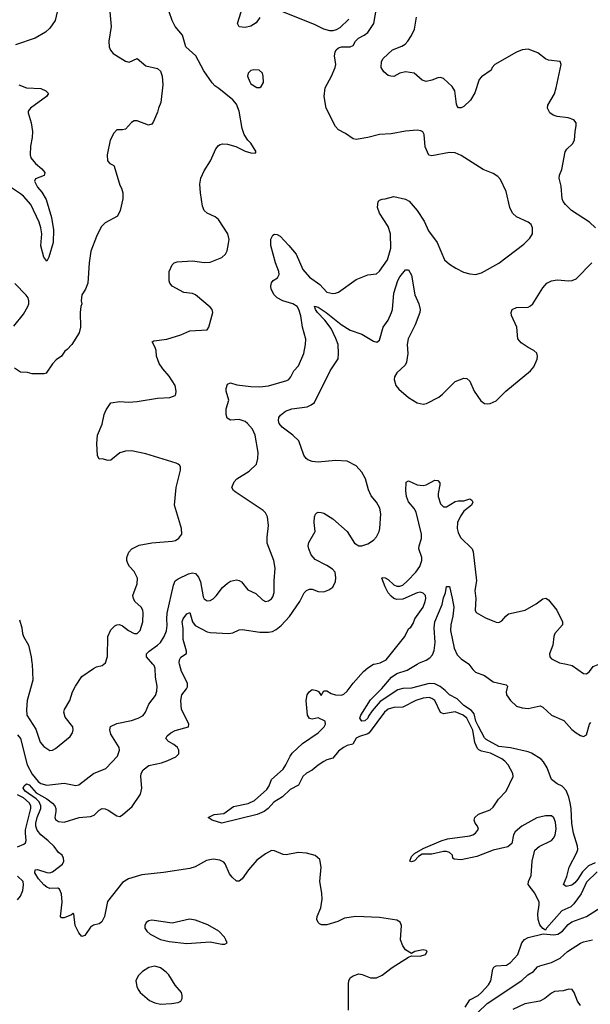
# Model space of a CAD drawing. Header units: inches. Extents: x 1552611 to 1694776, y 811966 to 917215.
# Tile 366 of 549: x 1670544 to 1674456, y 837669 to 844417. Entities that reach past the tile are written whole.
import ezdxf

# ---------------------------------------------------------------- set-up
doc = ezdxf.new("R2010")
doc.units = ezdxf.units.IN
doc.header["$MEASUREMENT"] = 0
doc.layers.add('B6873', color=7, linetype='Continuous')
doc.layers.add('B6874', color=7, linetype='Continuous')

msp = doc.modelspace()

# ---------------------------------------------------------------- linework, layer by layer
at = {"layer": 'B6873', "color": 5}
for points, elevation in [([(1670530, 839515), (1670549.3, 839490), (1670595.1, 839310), (1670630, 839246.3), (1670670, 839196.8), (1670690, 839182.6), (1670730, 839171.9), (1670850, 839184), (1670930, 839169), (1670950, 839172.7), (1671050, 839250.5), (1671134.9, 839285.1), (1671214, 839370), (1671228.2, 839410), (1671225.4, 839430), (1671170, 839520.7), (1671163.1, 839550), (1671167.1, 839572.8), (1671210, 839594.3), (1671310, 839613.6), (1671355.6, 839630), (1671390, 839649.1), (1671406, 839670), (1671430, 839725.5), (1671474.3, 839785.7), (1671484.2, 839815.8), (1671486.6, 839850), (1671475.4, 839910), (1671472.4, 839970), (1671465.7, 839990), (1671457.1, 840000)], 940), ([(1672799.1, 837630), (1672798, 837810), (1672800.3, 837830), (1672809.7, 837850), (1672830, 837865.3), (1672870, 837877), (1672893, 837873), (1672950, 837850.4), (1672990, 837850.3), (1673030, 837868.4), (1673098.6, 837921.4), (1673210, 837992), (1673230, 838002), (1673290, 837998), (1673326, 838010), (1673338, 838030), (1673330, 838038), (1673310, 838042), (1673254, 838030), (1673230, 838018), (1673190, 838042), (1673170, 838069), (1673155.6, 838110), (1673162, 838210), (1673153.1, 838233.1), (1673130, 838246.6), (1673010, 838264.7), (1672848.7, 838271.3), (1672770, 838258.9), (1672724.4, 838235.6), (1672650, 838214), (1672614.2, 838214.2), (1672600.7, 838220.7), (1672589.7, 838230), (1672581.1, 838250), (1672584, 838270), (1672608.4, 838330), (1672617.2, 838390), (1672615.1, 838430), (1672601.3, 838510), (1672611.8, 838610), (1672600.9, 838660.9), (1672569.6, 838689.6), (1672510, 838705.1), (1672454, 838710), (1672370, 838692.4), (1672350, 838695.1), (1672290, 838720.5), (1672270, 838722.4), (1672230, 838700.5), (1672170, 838655.8), (1672112.2, 838590), (1672070, 838529.6), (1672050, 838513), (1672030, 838512.6), (1672000.5, 838540.5), (1671983.6, 838563.6), (1671952.7, 838632.7), (1671943.3, 838643.3), (1671916.9, 838656.9), (1671870, 838662.7), (1671825.3, 838654.7), (1671748, 838612), (1671710, 838599.7), (1671530, 838573), (1671382.6, 838557.3), (1671290, 838529.7), (1671250, 838502.7), (1671146.5, 838373.5), (1671124.8, 838270), (1671106.7, 838233.3), (1671090, 838221.2), (1671050, 838210.4), (1671030, 838197.9), (1670990, 838141.1), (1670970, 838134.7), (1670950, 838159.7), (1670923.7, 838210), (1670915.3, 838290), (1670910, 838291.6), (1670898.7, 838281.3), (1670850, 838261), (1670830, 838261.6), (1670823, 838270), (1670836.5, 838370), (1670830, 838426), (1670818.2, 838458.2), (1670805.2, 838465.2), (1670750, 838462.8), (1670730, 838471.6), (1670708.7, 838488.7), (1670672.1, 838530), (1670648.5, 838570), (1670649.4, 838590.6), (1670666.4, 838593.6), (1670730, 838572.7), (1670750, 838570.7), (1670770, 838577), (1670837.6, 838630), (1670847.4, 838650), (1670845.7, 838670), (1670834.7, 838690), (1670810, 838709.8), (1670779.6, 838750), (1670739.1, 838790), (1670689.6, 838829.6), (1670663.3, 838863.3), (1670654.2, 838890), (1670654.3, 838910), (1670664.6, 838950), (1670689.3, 839010), (1670688.3, 839030), (1670676.7, 839056.7), (1670658.2, 839078.2), (1670581.9, 839130), (1670567.7, 839150), (1670574.8, 839165.2), (1670590, 839180.6), (1670610, 839172.7), (1670657.9, 839117.9), (1670730, 839076.8), (1670768.1, 839048.1), (1670784.3, 839030), (1670792, 839010), (1670793, 838990), (1670784, 838950), (1670790, 838935.8), (1670810, 838922.6), (1670850, 838917.4), (1670951.8, 838948.2), (1671030, 838955.8), (1671053.9, 838966), (1671090, 838999.6), (1671110, 839010.2), (1671130, 839009.2), (1671150, 839000.2), (1671210, 838960.2), (1671230, 838956.5), (1671250, 838966.5), (1671316.2, 839023.8), (1671373.3, 839110), (1671382.6, 839150), (1671374.8, 839230), (1671377.3, 839250), (1671390, 839276.1), (1671430, 839304.9), (1671516.3, 839323.7), (1671560.4, 839339.6), (1671614.5, 839365.5), (1671634.5, 839385.5), (1671634.7, 839410), (1671626, 839430), (1671602, 839450), (1671564.5, 839470), (1671547, 839490), (1671555.6, 839510), (1671579.6, 839530), (1671610, 839546.2), (1671700.9, 839570), (1671703.1, 839590), (1671695.5, 839610), (1671654.2, 839690), (1671648.2, 839750), (1671656.2, 839790), (1671688.8, 839830), (1671694.9, 839845.1), (1671694.5, 839870), (1671653.5, 839950), (1671640.6, 840000)], 920), ([(1670629, 840000), (1670635.3, 839890), (1670594.9, 839750), (1670590.3, 839690), (1670593.7, 839650), (1670655, 839555), (1670685.7, 839465.7), (1670710, 839434.9), (1670750, 839408.4), (1670770, 839410.4), (1670790, 839423.1), (1670890, 839504.9), (1670906.6, 839530), (1670911.8, 839550), (1670909.3, 839570), (1670856.9, 839636.9), (1670846, 839670), (1670851.2, 839690), (1670888.3, 839750), (1670907.2, 839810), (1670926.2, 839850), (1670970, 839915.3), (1671050, 839970.3), (1671070, 839981.3), (1671110, 839990.4), (1671121.5, 840000)], 960), ([(1674503.7, 838576.3), (1674430, 838506.2), (1674393.8, 838426.2), (1674343.5, 838356.5), (1674322.2, 838337.8), (1674260.3, 838310), (1674156, 838190), (1674150, 838178), (1674130, 838188), (1674110, 838214), (1674098, 838250), (1674096.4, 838290), (1674106.2, 838350), (1674104.5, 838370), (1674076.5, 838430), (1674031.1, 838490), (1674033.5, 838510), (1674051.3, 838551.3), (1674058.4, 838650), (1674075.6, 838724.4), (1674105.2, 838750), (1674190, 838792), (1674206.6, 838810), (1674216.1, 838830), (1674222.4, 838870), (1674217.8, 838917.8), (1674206.3, 838946.3), (1674190, 838959.7), (1674180.8, 838960.8), (1674150, 838960.4), (1674090, 838947.3), (1673987.6, 838890), (1673941.7, 838850), (1673930.3, 838830), (1673917.6, 838770), (1673890, 838748.5), (1673790, 838726.5), (1673677.5, 838682.5), (1673570, 838660.2), (1673523.2, 838663.2), (1673514.3, 838670), (1673510.8, 838690), (1673490, 838708.6), (1673470, 838716.1), (1673450, 838717), (1673370, 838698.4), (1673303, 838697), (1673278.9, 838681.1), (1673250, 838651.7), (1673230, 838645.4), (1673218.7, 838650), (1673230, 838682.6), (1673250, 838703.2), (1673310, 838737.5), (1673433, 838790), (1673476.3, 838803.7), (1673630, 838823.8), (1673651.1, 838830), (1673670, 838842.3), (1673688.7, 838870), (1673683.9, 838890), (1673667.2, 838910), (1673659.2, 838930), (1673665.1, 838950), (1673690, 838972), (1673770, 839000.7), (1673790, 839019.1), (1673826, 839074), (1673878.4, 839130), (1673926.6, 839230), (1673925.6, 839250), (1673892.1, 839310), (1673870, 839336), (1673850, 839350.7), (1673771.2, 839390), (1673710, 839404.1), (1673692.3, 839412.3), (1673682.5, 839422.4), (1673663.9, 839463.9), (1673650, 839547.3), (1673609, 839630), (1673585.1, 839650), (1673530, 839673.3), (1673450, 839659.5), (1673430, 839668), (1673391.4, 839751.4), (1673370, 839765.8), (1673350.5, 839770.5), (1673310, 839766.5), (1673260.3, 839750), (1673170, 839706.5), (1673110, 839703.9), (1673070, 839692.4), (1673045, 839670), (1672941.2, 839530), (1672930, 839521.9), (1672874.7, 839505.3), (1672850, 839492.1), (1672828.9, 839451.1), (1672790, 839442.5), (1672763.5, 839430), (1672730, 839404.7), (1672690, 839355.2), (1672650, 839344.5), (1672630, 839334), (1672590, 839308.7), (1672550, 839273), (1672510, 839253.5), (1672485.1, 839230), (1672455.9, 839170), (1672398.5, 839141.5), (1672345.9, 839090), (1672285.8, 839054.2), (1672246.6, 839010), (1672220.4, 838990), (1672171.3, 838970), (1671931, 838910), (1671862.9, 838930), (1671837.2, 838950), (1671877.2, 838970), (1671944.1, 838975.9), (1672010, 839023.5), (1672110, 839044.2), (1672154.3, 839065.7), (1672238.2, 839141.8), (1672254.2, 839165.8), (1672271.3, 839210), (1672350, 839280.5), (1672369.9, 839310.1), (1672397.6, 839370), (1672412.6, 839390), (1672483.7, 839456.3), (1672591.3, 839530), (1672630.7, 839570), (1672641.5, 839590), (1672638.3, 839610), (1672590, 839633.1), (1672550, 839622), (1672530, 839627.9), (1672517.5, 839650), (1672508.3, 839750), (1672515.2, 839790), (1672529.4, 839810.6), (1672550, 839825.6), (1672579.6, 839819.6), (1672592.9, 839812.9), (1672610, 839786), (1672630, 839817.3), (1672650, 839816.4), (1672678.9, 839798.9), (1672710, 839788.8), (1672750, 839788.6), (1672765.7, 839794.3), (1672790, 839815.3), (1672831, 839870), (1672901.5, 839950), (1672930, 839975.5), (1672970, 839999.2), (1672973.4, 840000)], 880), ([(1674490, 838638.7), (1674442.9, 838617.1), (1674402.1, 838577.9), (1674370, 838525.6), (1674350, 838501.4), (1674330, 838486.2), (1674290, 838477.4), (1674271.8, 838490), (1674294.5, 838545.5), (1674311.4, 838610), (1674364.8, 838710), (1674369.8, 838730), (1674368, 838752), (1674342, 838842), (1674328.5, 838908.5), (1674324.2, 839010), (1674317.8, 839050), (1674308.6, 839088.6), (1674290, 839135.4), (1674263.3, 839163.3), (1674230, 839179.9), (1674189.6, 839209.6), (1674160.2, 839290), (1674136.4, 839330), (1674118.4, 839350), (1674052.1, 839390), (1674030, 839398.7), (1673910, 839427), (1673830, 839435.6), (1673742.7, 839482.7), (1673730, 839495.9), (1673690, 839572.6), (1673671.8, 839610), (1673658.9, 839658.9), (1673642.5, 839682.5), (1673590, 839716.3), (1673542.4, 839762.3), (1673490, 839789.2), (1673460.4, 839820.4), (1673426, 839846), (1673390, 839864.8), (1673352.2, 839867.8), (1673230, 839834.8), (1673170, 839832.7), (1673136.4, 839823.6), (1673016.3, 839743.7), (1672960, 839680), (1672935.6, 839644.4), (1672930.9, 839630), (1672910, 839612.6), (1672889.2, 839610), (1672876.9, 839630), (1672883.6, 839650), (1672950, 839756.4), (1673026.6, 839833.4), (1673093.5, 839910), (1673130, 839936.2), (1673200, 839960), (1673268.8, 840000)], 860), ([(1673623, 840000), (1673650, 839964), (1673670, 839945.8), (1673730, 839922.7), (1673790, 839878), (1673879.5, 839859.5), (1673887.7, 839850), (1673879.6, 839810), (1673881.6, 839790), (1673908.3, 839750), (1673950, 839712), (1673990, 839699.7), (1674030, 839696.9), (1674113.4, 839713.4), (1674130, 839705.7), (1674190, 839650.2), (1674273.9, 839613.9), (1674330, 839553.4), (1674358.7, 839530), (1674390, 839510.2), (1674410, 839504.9), (1674430, 839515.8), (1674450, 839588), (1674460.7, 839599.3)], 860), ([(1674292.3, 840000), (1674331.7, 839991.7), (1674410, 839936.3), (1674430, 839934), (1674450, 839950.6), (1674475.9, 839984.1), (1674510, 839997.1), (1674590, 839995.4), (1674625.4, 840000)], 880), ([(1670530, 838748), (1670572.8, 838767.2), (1670583.3, 838776.7), (1670589.5, 838790.5), (1670583, 838843), (1670584.9, 838864.9), (1670621.7, 839010), (1670621.1, 839030), (1670610, 839050.3), (1670570, 839084.8), (1670530, 839104.8)], 940), ([(1670530, 838384), (1670549.4, 838410), (1670565.1, 838450), (1670571.2, 838488.8), (1670567.6, 838510), (1670530, 838547.6)], 940), ([(1673599, 837650), (1673630, 837699.4), (1673686.4, 837730), (1673710.9, 837750), (1673757.9, 837802.1), (1673774.9, 837830), (1673788.2, 837910), (1673795.9, 837924.1), (1673810, 837933), (1673881.9, 837938.1), (1673910, 837955.2), (1673959.2, 838010), (1673986.8, 838090), (1674005.7, 838114.3), (1674030, 838126), (1674132.7, 838152.7), (1674205.8, 838145.9), (1674232.7, 838150), (1674266, 838170), (1674305, 838215), (1674330, 838233.7), (1674430, 838270.3), (1674530, 838334.2)], 880), ([(1673686.2, 837613.8), (1673750, 837674.2), (1673987.9, 837832.1), (1674027.4, 837870), (1674065.8, 837894.2), (1674095, 837925), (1674110, 837933.7), (1674190, 837955.9), (1674250, 837985.6), (1674299.9, 838030), (1674390, 838087.6), (1674410, 838097.7), (1674470.8, 838110)], 860), ([(1674390, 837659.8), (1674369.5, 837689.5), (1674345.6, 837750), (1674331.3, 837771.3), (1674310, 837772), (1674270, 837761.2), (1674210, 837755.7), (1674190, 837746.4), (1674144.1, 837710), (1674110, 837690.3), (1674008.5, 837671.5), (1673925.4, 837634.6)], 860)]:
    msp.add_lwpolyline(points, dxfattribs=dict(at, elevation=elevation))
at = {"layer": 'B6873', "color": 5, "elevation": 940}
for points in [[(1671707.9, 838252.1), (1671590, 838226), (1671450, 838246), (1671430, 838241.2), (1671411.3, 838230), (1671402.8, 838210), (1671402.8, 838190), (1671416, 838170), (1671438, 838150), (1671510, 838114), (1671570, 838099.1), (1671690, 838086), (1671850, 838097.3), (1671930, 838081), (1671950, 838082), (1671966, 838090), (1671958, 838110), (1671948, 838130), (1671908.7, 838170), (1671834.2, 838214.2), (1671750, 838246.6)], [(1671470, 837929.4), (1671430, 837920.9), (1671386.6, 837893.4), (1671356.1, 837863.9), (1671341.6, 837830), (1671348.2, 837790), (1671357.1, 837770), (1671370.6, 837750), (1671434.7, 837694.7), (1671470, 837678.4), (1671509.5, 837670.5), (1671586, 837674), (1671630, 837681), (1671649.1, 837690.9), (1671659, 837710), (1671659, 837730), (1671652.7, 837750), (1671610, 837801.2), (1671566.6, 837870), (1671549.3, 837890), (1671510, 837918)]]:
    msp.add_lwpolyline(points, close=True, dxfattribs=at)
at = {"layer": 'B6874', "color": 5}
for points, elevation in [([(1671457.1, 840000), (1671413.7, 840050), (1671413.7, 840070), (1671431.1, 840090), (1671489.7, 840130), (1671510, 840149), (1671534.5, 840190), (1671550, 840227.7), (1671555.4, 840264.6), (1671552.1, 840310), (1671555.8, 840350), (1671599.1, 840540.9), (1671610, 840570.3), (1671630, 840585.7), (1671701.3, 840618.7), (1671730, 840624.9), (1671750, 840620.3), (1671770, 840597), (1671784.2, 840564.2), (1671802.4, 840462.4), (1671810, 840446.7), (1671830, 840433.7), (1671850, 840436.5), (1671870, 840448.5), (1671891.4, 840468.6), (1671934.2, 840525.8), (1671970, 840555.8), (1671990, 840568.5), (1672030, 840578), (1672050, 840574), (1672064.4, 840564.4), (1672108.4, 840510), (1672164.1, 840484.1), (1672210, 840440.5), (1672228.9, 840428.9), (1672250, 840433), (1672270, 840447.7), (1672278.7, 840461.3), (1672289.7, 840490.3), (1672289.8, 840570), (1672296.8, 840656.8), (1672287.2, 840710), (1672239.8, 840830), (1672239.8, 840870), (1672249.8, 840949.8), (1672242.7, 841010), (1672230, 841037.6), (1672214.2, 841054.2), (1672020.8, 841180.8), (1672009.3, 841190), (1671999.3, 841210), (1672015.1, 841250), (1672032.3, 841270), (1672117.4, 841322.6), (1672167.3, 841370), (1672177.4, 841410), (1672178.3, 841450), (1672159.7, 841570), (1672140.4, 841610), (1672106.8, 841650), (1672090, 841662.9), (1672050, 841677), (1671990, 841671.2), (1671966.8, 841686.8), (1671959.2, 841710), (1671960.3, 841750), (1671977.4, 841810), (1671960.3, 841870), (1671959.3, 841890), (1671970, 841919.5), (1671990, 841927.2), (1672033.2, 841913.2), (1672130, 841902), (1672190, 841900.3), (1672250, 841908.2), (1672375.7, 841944.3), (1672388.9, 841951.1), (1672404, 841970), (1672424.7, 842010), (1672454.8, 842045.2), (1672491.7, 842130), (1672504.7, 842190), (1672506.5, 842226.5), (1672482, 842310), (1672472.8, 842387.2), (1672458.7, 842430), (1672446, 842450), (1672416, 842470), (1672349.2, 842489.2), (1672309.9, 842509.9), (1672288.5, 842530), (1672268.7, 842570), (1672266.2, 842590), (1672270, 842614), (1672282, 842630), (1672312.1, 842647.9), (1672322.2, 842670), (1672320.9, 842690), (1672297.8, 842750), (1672266.2, 842870), (1672266.7, 842913.3), (1672280.1, 842939.9), (1672290, 842947.7), (1672310, 842945.5), (1672330, 842933), (1672390.2, 842870), (1672440.3, 842810), (1672485.7, 842705.7), (1672530, 842652.2), (1672603, 842603), (1672650, 842550.3), (1672690, 842539.6), (1672710, 842541.7), (1672730, 842550.3), (1672850, 842637), (1672930, 842668.9), (1672990, 842675.3), (1673010, 842692.2), (1673065.1, 842770), (1673089.8, 842850), (1673086, 842950), (1673070, 842999.3), (1673011.6, 843090), (1672997, 843130), (1673002.7, 843170), (1673010, 843178.8), (1673030, 843187.7), (1673050, 843188.4), (1673110, 843205.7), (1673190, 843186.3), (1673214, 843174), (1673270.2, 843110), (1673316.3, 843036.3), (1673347.2, 842970), (1673405.3, 842890), (1673456.3, 842770), (1673490, 842740.5), (1673533.4, 842713.4), (1673587, 842687), (1673630, 842674), (1673670, 842670.3), (1673710, 842681.5), (1673830, 842747.1), (1674001.2, 842878.8), (1674041.6, 842918.4), (1674059.3, 842950), (1674059.3, 842990), (1674050, 843012.8), (1674029.8, 843029.8), (1673950, 843065.1), (1673921.7, 843090), (1673904.5, 843130), (1673879.8, 843239.8), (1673840.7, 843320.7), (1673822.6, 843342.6), (1673790, 843363.1), (1673721.2, 843390), (1673570, 843487), (1673530, 843503.7), (1673490, 843507), (1673370, 843483.7), (1673350, 843489.2), (1673324.8, 843544.8), (1673317, 843630), (1673307.2, 843647.2), (1673294.2, 843654.2), (1673270, 843659.5), (1673190, 843653.6), (1673090, 843634), (1673010, 843629.6), (1672931.5, 843608.5), (1672850, 843595.6), (1672830, 843599.6), (1672777.7, 843637.7), (1672730, 843660.9), (1672710, 843685.2), (1672644.4, 843810), (1672630.9, 843890), (1672638.5, 843950), (1672682, 844030), (1672706.9, 844090), (1672711.1, 844110), (1672703.1, 844170), (1672706.4, 844193.6), (1672714.5, 844210), (1672730, 844223.8), (1672750, 844230.4), (1672810, 844230.5), (1672830, 844239.1), (1672847.3, 844270), (1672867, 844290), (1672906.6, 844310), (1672930.8, 844329.2), (1672971.6, 844390), (1673006.9, 844590)], 940), ([(1672190, 844431.9), (1672164.3, 844395.7), (1672130, 844372.2), (1672090, 844362.7), (1672050, 844368.5), (1672038.3, 844390), (1672087.1, 844550)], 940), ([(1671162.4, 844470), (1671170.4, 844370), (1671154.9, 844270), (1671157.1, 844230), (1671167.4, 844207.4), (1671185.7, 844185.7), (1671270, 844133), (1671294.2, 844125.8), (1671350, 844150.8), (1671410, 844101), (1671490, 844081), (1671510, 844064.7), (1671520.5, 844030), (1671526, 843970), (1671512, 843850), (1671495.5, 843810), (1671490, 843782), (1671462, 843718), (1671450, 843701.2), (1671426.8, 843693.2), (1671350, 843723.6), (1671330, 843723.6), (1671310, 843712), (1671270, 843666.6), (1671250, 843661.2), (1671210, 843661.2), (1671190, 843639), (1671164.9, 843590), (1671144.9, 843490), (1671147.3, 843450), (1671162, 843430), (1671190, 843418), (1671192.7, 843412.7), (1671230, 843282), (1671242, 843262), (1671250.9, 843230.9), (1671250.8, 843190), (1671234, 843110), (1671214, 843070), (1671130, 843023.6), (1671103.9, 842996.1), (1671070.2, 842929.8), (1671032.4, 842830), (1671020.5, 842750), (1671010.7, 842610), (1670994.8, 842570), (1670971, 842530), (1670966, 842490), (1670971, 842470), (1670962.8, 842450), (1670958, 842410), (1670961, 842310), (1670951, 842270), (1670902, 842190), (1670870, 842155.3), (1670854.8, 842145.2), (1670831.3, 842110), (1670795.3, 842084.7), (1670770, 842058), (1670725.4, 841994.6), (1670710, 841988.7), (1670630, 841989), (1670598, 841998), (1670550, 842002), (1670509.3, 842029.3)], 960), ([(1670800.7, 844470), (1670786.8, 844410), (1670750, 844359), (1670721, 844330), (1670651.3, 844290), (1670516, 844244)], 940), ([(1671121.5, 840000), (1671133.6, 840010), (1671147, 840053), (1671148.2, 840190), (1671170, 840236.3), (1671197.1, 840262.9), (1671210, 840270.4), (1671227.9, 840272.1), (1671250, 840262), (1671290.4, 840230), (1671330, 840210.3), (1671350, 840210.4), (1671370.8, 840230), (1671388.7, 840290), (1671391.6, 840351.6), (1671388.2, 840370), (1671376.9, 840390), (1671334.5, 840430), (1671323.6, 840450), (1671320.5, 840470), (1671349.7, 840550), (1671352.4, 840590), (1671330, 840634.5), (1671297, 840670), (1671285.1, 840690), (1671278.4, 840710), (1671278.4, 840730), (1671292.7, 840767.3), (1671312.7, 840790), (1671364.1, 840815.9), (1671450, 840831.8), (1671590, 840842.4), (1671611.5, 840848.5), (1671635.9, 840864.1), (1671655.1, 840890), (1671653.6, 840930), (1671604.5, 841090), (1671618, 841210), (1671647, 841330), (1671646.6, 841350), (1671641.5, 841361.5), (1671631.6, 841371.6), (1671616.9, 841376.9), (1671410, 841440.5), (1671310, 841461.6), (1671270, 841459.5), (1671230.6, 841449.4), (1671170, 841399), (1671150, 841395.3), (1671110, 841408), (1671090, 841406), (1671078, 841430), (1671074, 841510), (1671077.2, 841570), (1671110, 841644.7), (1671124.5, 841710), (1671137.2, 841742.8), (1671170, 841790.8), (1671230, 841801), (1671290, 841794.8), (1671350, 841799.1), (1671490, 841823.1), (1671572.8, 841827.2), (1671610, 841840.7), (1671615.1, 841850), (1671616.3, 841870), (1671610, 841909), (1671570, 841974), (1671524.5, 842024.5), (1671500.5, 842060.5), (1671482, 842110), (1671479.7, 842150), (1671474, 842170), (1671452.7, 842210), (1671463.3, 842216.7), (1671553.6, 842226.4), (1671650, 842257.7), (1671710, 842285.2), (1671829.4, 842290.6), (1671840.9, 842310), (1671867.3, 842410), (1671862.9, 842430), (1671850, 842446.6), (1671750, 842531.5), (1671730, 842539.7), (1671670, 842547.8), (1671589.3, 842590), (1671572.7, 842610), (1671567.9, 842627.9), (1671569.7, 842690.3), (1671590, 842736), (1671604, 842750), (1671622.7, 842757.3), (1671730, 842764.9), (1671810, 842753.7), (1671850, 842754), (1671930, 842788), (1671955.1, 842810), (1671967.5, 842832.5), (1671976.9, 842883.1), (1671979.6, 842910), (1671971.5, 842950), (1671907.9, 843047.9), (1671884.8, 843064.8), (1671829.8, 843089.8), (1671809.7, 843110), (1671798.5, 843138.5), (1671783.5, 843230), (1671780.2, 843290), (1671786, 843330), (1671810, 843380.5), (1671851.3, 843450), (1671888.2, 843531.8), (1671906.2, 843553.8), (1671918.4, 843561.6), (1671934, 843566), (1671970, 843564.4), (1672026.6, 843546.6), (1672090, 843516), (1672130, 843504.7), (1672158, 843502), (1672166, 843510), (1672128.7, 843570), (1672108.7, 843590), (1672084, 843630), (1672069.3, 843670), (1672049.2, 843790), (1672030, 843838), (1672006.3, 843866.3), (1671910, 843946), (1671882.6, 843962.6), (1671863.1, 843983.1), (1671806.3, 844066.3), (1671751.8, 844170), (1671684, 844230), (1671659.3, 844310), (1671611, 844371), (1671589.6, 844410), (1671569.4, 844470.6)], 960), ([(1672800.3, 844419.8), (1672738.3, 844361.7), (1672713.1, 844346.9), (1672690, 844340.5), (1672670, 844340.5), (1672630, 844351.2), (1672570, 844381.1), (1672349.4, 844470)], 940), ([(1674490.7, 842990.7), (1674450, 843028.2), (1674328.2, 843108.2), (1674286, 843150), (1674271.3, 843170), (1674264, 843190), (1674256, 843276), (1674243, 843330), (1674244.7, 843350), (1674260.5, 843390), (1674283, 843510), (1674295.6, 843530), (1674334.2, 843565.8), (1674346.9, 843590), (1674351.3, 843650), (1674359.7, 843690), (1674358.7, 843710), (1674343.7, 843730), (1674303.5, 843743.5), (1674230, 843753.3), (1674202, 843762), (1674179.3, 843779.3), (1674162.7, 843810), (1674164.5, 843830), (1674210, 843908.2), (1674223.1, 843950), (1674256, 844110), (1674249.2, 844129.2), (1674170, 844138.5), (1674148.3, 844148.3), (1674097, 844190), (1674030, 844215.1), (1673990, 844209.7), (1673950, 844194.7), (1673802, 844110), (1673783.8, 844090), (1673776.3, 844070), (1673710, 844024.8), (1673694.1, 844005.9), (1673664.5, 843915.5), (1673635.1, 843864.9), (1673590, 843822.4), (1673570, 843812.4), (1673552.9, 843812.9), (1673543.3, 843823.3), (1673538.4, 843838.4), (1673527.4, 843930), (1673510, 843957.8), (1673450, 844014.2), (1673430, 844020.9), (1673410, 844018), (1673370, 844001.7), (1673330, 843993.3), (1673302.5, 844002.5), (1673249, 844050), (1673190, 844058.7), (1673150.7, 844050), (1673110, 844028), (1673089.6, 844029.6), (1673070, 844035.1), (1673040.1, 844060.1), (1673021.3, 844090), (1673024.1, 844130), (1673035.6, 844150), (1673100.4, 844210), (1673163.8, 844236.2), (1673186, 844250), (1673205.8, 844270), (1673230, 844307.2), (1673251.5, 844351.5), (1673265.6, 844434.4)], 920), ([(1670538, 843970), (1670590, 843948.8), (1670690, 843944.4), (1670722.8, 843930), (1670742.8, 843910), (1670727.7, 843890), (1670618, 843810), (1670603.1, 843790), (1670602.8, 843777.3), (1670624, 843710), (1670631.8, 843650), (1670630.3, 843609.7), (1670618.7, 843550), (1670616.4, 843490), (1670620.5, 843470), (1670652.7, 843430), (1670695.1, 843395.1), (1670717.3, 843370), (1670711.4, 843348.6), (1670653.6, 843326.4), (1670645.2, 843310), (1670665.4, 843270), (1670695.7, 843235.7), (1670725.2, 843185.2), (1670761.2, 843061.2), (1670775.6, 842975.6), (1670774.1, 842890), (1670743.7, 842790), (1670730, 842762.9), (1670710, 842789.2), (1670690, 842866), (1670696.4, 842950), (1670690.3, 842990.3), (1670677.7, 843030), (1670621.4, 843150), (1670570, 843207.4), (1670550, 843223.6), (1670419.8, 843310)], 940), ([(1671640.6, 840000), (1671638, 840010), (1671639.8, 840030), (1671650, 840047), (1671687.8, 840072.2), (1671688.4, 840090), (1671664.5, 840170), (1671665, 840245), (1671658.7, 840290), (1671665.7, 840310), (1671690, 840345.3), (1671710, 840354.4), (1671729.4, 840290), (1671746.1, 840266.1), (1671830, 840221.5), (1671850, 840216.6), (1671978, 840210), (1672004.8, 840215.2), (1672050, 840235.5), (1672070, 840237.1), (1672190, 840218.6), (1672250, 840218.2), (1672276.6, 840223.4), (1672302.7, 840237.3), (1672335.8, 840264.2), (1672393, 840327), (1672464.4, 840430), (1672494.2, 840490), (1672510, 840505.8), (1672530, 840514.5), (1672550, 840513), (1672590, 840496.9), (1672630, 840494.9), (1672663.7, 840510), (1672690, 840528.5), (1672710, 840566.8), (1672712.7, 840592.7), (1672707, 840630), (1672689.4, 840650), (1672650, 840676.9), (1672570, 840717), (1672542.9, 840750), (1672526.3, 840790), (1672523, 840810), (1672526.7, 840833.3), (1672569.4, 840910), (1672563.6, 840970), (1672565.1, 841010), (1672571.8, 841028.2), (1672582, 841038), (1672590, 841042), (1672610, 841040.4), (1672630, 841033.7), (1672690, 840995.6), (1672788.8, 840910), (1672838.7, 840830), (1672870, 840810.3), (1672890, 840811.4), (1672930, 840824.9), (1672970, 840849.2), (1672990, 840871.7), (1673008.3, 840910), (1673012.5, 840930), (1673019.6, 841030), (1673013.9, 841070), (1672991.2, 841111.2), (1672953.3, 841153.3), (1672934.9, 841194.9), (1672915.9, 841270), (1672890, 841315.1), (1672850, 841358.2), (1672790, 841390.8), (1672710, 841396.1), (1672590, 841385.4), (1672549.7, 841389.7), (1672520.1, 841400.1), (1672507.3, 841410), (1672492.2, 841432.2), (1672457.8, 841530), (1672417.4, 841570), (1672344, 841624), (1672323.9, 841650), (1672318.3, 841670), (1672321, 841690), (1672332.5, 841707.5), (1672366.9, 841733.1), (1672410, 841749), (1672515.4, 841764.6), (1672543.5, 841776.5), (1672565.8, 841794.2), (1672672.8, 842010), (1672728.1, 842091.9), (1672730.8, 842129.2), (1672726.5, 842190), (1672712.5, 842232.5), (1672679.6, 842299.6), (1672637.3, 842357.3), (1672585, 842410), (1672571.5, 842430), (1672566.5, 842453.5), (1672590, 842445.7), (1672645.3, 842410), (1672748.5, 842328.5), (1672810, 842289.3), (1672890, 842262.2), (1672970, 842213.7), (1672993, 842207), (1673010, 842220.7), (1673035.8, 842310), (1673070, 842356.5), (1673094.4, 842410), (1673100.7, 842430), (1673110, 842542.8), (1673137.2, 842630), (1673150, 842653.7), (1673190, 842701.6), (1673210, 842702), (1673230, 842666.8), (1673252.1, 842532.1), (1673281.7, 842470), (1673290.3, 842430), (1673287.6, 842410), (1673254.5, 842325.5), (1673208, 842230), (1673201.7, 842190), (1673205.9, 842130), (1673196.8, 842070), (1673186.6, 842050), (1673130, 841997.3), (1673113.3, 841970), (1673111, 841950), (1673123.6, 841910), (1673144.4, 841884.4), (1673210, 841827.4), (1673270, 841791.8), (1673310, 841781.3), (1673333.8, 841786.2), (1673416.9, 841830), (1673443, 841850), (1673530, 841936.3), (1673590, 841960.7), (1673610, 841957.3), (1673630, 841938.8), (1673660.3, 841870), (1673704.7, 841804.7), (1673730, 841786.7), (1673750, 841783.1), (1673770, 841786.7), (1673810, 841804.9), (1673877, 841870), (1674046, 842010), (1674070, 842037.3), (1674092.4, 842090), (1674095.1, 842110), (1674090, 842132), (1674070, 842149.6), (1674029.3, 842170), (1673982, 842202), (1673959.5, 842230), (1673951.5, 842308.5), (1673916.8, 842390), (1673914, 842410), (1673921.1, 842430), (1673950, 842443.2), (1674030, 842447.6), (1674045.4, 842454.6), (1674062, 842470), (1674130, 842579.1), (1674159.3, 842610), (1674190, 842628), (1674230, 842634), (1674310, 842626.7), (1674331.1, 842628.9), (1674358.8, 842641.2), (1674465.7, 842750)], 920), ([(1670504.2, 842315.8), (1670570, 842399.1), (1670600.7, 842450), (1670607, 842470), (1670607, 842490), (1670602.7, 842510), (1670589.6, 842529.6), (1670510, 842609)], 960), ([(1672973.4, 840000), (1673016, 840010), (1673055.6, 840030), (1673183.6, 840190), (1673210, 840242.8), (1673226, 840254), (1673242, 840278), (1673253.6, 840310), (1673310, 840390.5), (1673325.1, 840430), (1673328.5, 840450), (1673325.4, 840470), (1673310, 840486.6), (1673290, 840492.4), (1673269.7, 840489.7), (1673170, 840444.5), (1673130, 840443.4), (1673110, 840450.9), (1673090, 840464.9), (1673070.9, 840490), (1673049.6, 840529.7), (1673026.2, 840590), (1673030, 840594.3), (1673050, 840592.5), (1673070, 840580.2), (1673110, 840543.7), (1673130, 840533.6), (1673150, 840533.9), (1673170, 840542.2), (1673203.9, 840570), (1673260.7, 840630), (1673288.3, 840670), (1673300.7, 840710), (1673300.3, 840730), (1673279.7, 840790), (1673282, 840810), (1673299.1, 840860.9), (1673298.7, 840890), (1673261.7, 841041.7), (1673247.8, 841067.8), (1673210, 841112), (1673195.8, 841150), (1673191.7, 841188.3), (1673193.7, 841246.3), (1673210, 841256.9), (1673269.4, 841229.4), (1673310, 841224.9), (1673330.6, 841229.4), (1673390, 841260.4), (1673410, 841259.8), (1673423.6, 841243.6), (1673425.4, 841230), (1673412.1, 841170), (1673412.7, 841150), (1673430, 841099.1), (1673450, 841078.8), (1673470, 841078.2), (1673530, 841115.2), (1673550, 841119.7), (1673590, 841119.7), (1673630, 841133.6), (1673644.8, 841124.8), (1673650, 841111), (1673642.8, 841090), (1673590, 841047.9), (1673565.5, 841014.5), (1673546.3, 840970), (1673543.9, 840930), (1673550, 840901.6), (1673567.3, 840867.3), (1673645.3, 840790), (1673652.6, 840770), (1673675.3, 840570), (1673665.5, 840505.5), (1673670.7, 840450), (1673667.7, 840370), (1673674, 840354), (1673737.1, 840317.1), (1673810, 840286.8), (1673830, 840286), (1673850, 840296), (1673876, 840330), (1673895.1, 840344.9), (1674010, 840370.3), (1674085.6, 840414.4), (1674130, 840446.7), (1674151.8, 840451.8), (1674170, 840440.5), (1674227.2, 840370), (1674265.7, 840290), (1674266.4, 840270), (1674213.7, 840210), (1674207.2, 840190), (1674200.3, 840130), (1674175.5, 840070), (1674179.1, 840050), (1674190, 840037.3), (1674244.7, 840010), (1674292.3, 840000)], 880), ([(1673268.8, 840000), (1673286, 840010), (1673331.7, 840028.4), (1673356.4, 840043.6), (1673375.1, 840064.9), (1673386.3, 840093.7), (1673392.6, 840147.4), (1673385.9, 840250), (1673389.9, 840290), (1673440.3, 840410), (1673450, 840454.9), (1673463.9, 840490), (1673470, 840532), (1673490, 840531.3), (1673510, 840451.3), (1673519.5, 840390), (1673513.8, 840330), (1673499.1, 840270), (1673496.8, 840230), (1673523.9, 840110), (1673544.1, 840064.1), (1673570, 840036.5), (1673621.7, 840001.7), (1673623, 840000)], 860), ([(1670543.5, 840303.5), (1670558.8, 840250), (1670564, 840210), (1670570.7, 840190), (1670604.9, 840130), (1670623.8, 840050), (1670628.4, 840010), (1670629, 840000)], 960)]:
    msp.add_lwpolyline(points, dxfattribs=dict(at, elevation=elevation))
at = {"layer": 'B6874', "color": 5, "elevation": 960}
msp.add_lwpolyline([(1672150, 844073.2), (1672130, 844068.7), (1672111.3, 844050), (1672106, 844030), (1672121, 843990), (1672130, 843978), (1672170, 843952), (1672190, 843952), (1672200.4, 843959.6), (1672214.6, 843985.4), (1672214, 844030), (1672208.7, 844050), (1672186, 844070)], close=True, dxfattribs=at)

doc.saveas('drawing.dxf')
